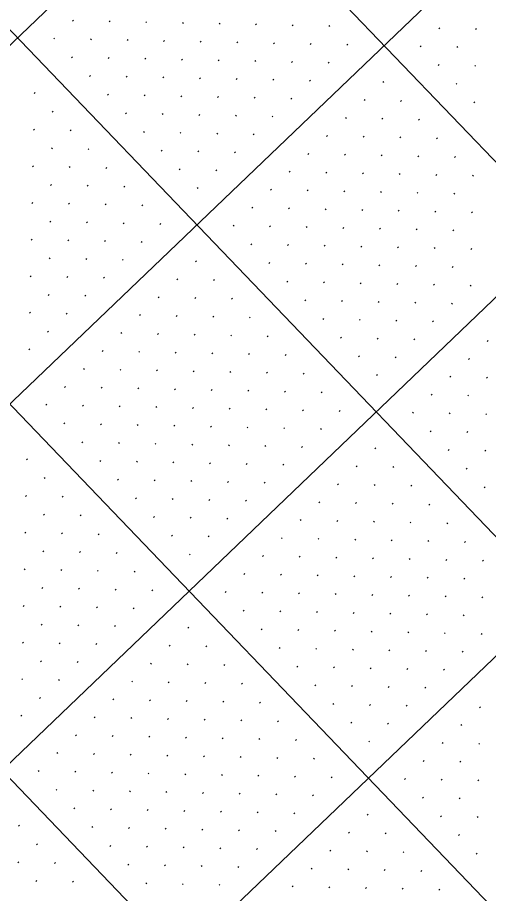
# Model space of a CAD drawing. Extents: x 2148987 to 2151117, y 142806 to 144993.
# Drawn here: x 2150016.8 to 2150107.6, y 144214.9 to 144384 of the extents above; entities that cross this region are included whole.
import ezdxf

# ---------------------------------------------------------------- set-up
doc = ezdxf.new("R2010")
doc.units = 0
doc.layers.add('PR_PIER_PH3', color=7, linetype='Continuous')
doc.layers.add('SHT_Profile_Grid_Minor', color=7, linetype='Continuous')

msp = doc.modelspace()

# ---------------------------------------------------------------- linework, layer by layer
at = {"layer": 'PR_PIER_PH3'}
for p, q in [((2150296.56, 144648.16), (2149159.43, 143558.42)), ((2150331.16, 144612.07), (2149194.02, 143522.32)), ((2150365.75, 144575.97), (2149228.62, 143486.22)), ((2150400.35, 144539.87), (2149263.21, 143450.12)), ((2149983.7, 144486.85), (2150329.49, 144126.02)), ((2149947.6, 144452.25), (2150293.55, 144091.26)), ((2149911.5, 144417.66), (2150233.24, 144081.93)), ((2149875.4, 144383.06), (2150197.14, 144047.34))]:
    msp.add_line(p, q, dxfattribs=at)
at = {"layer": 'SHT_Profile_Grid_Minor'}
for p, q in [((2150027.56, 144383.45), (2150027.38, 144383.27)), ((2150034.63, 144383.3), (2150034.45, 144383.12)), ((2150041.7, 144383.15), (2150041.52, 144382.97)), ((2150048.77, 144383), (2150048.59, 144382.82)), ((2150055.84, 144382.85), (2150055.66, 144382.67)), ((2150062.91, 144382.7), (2150062.73, 144382.52)), ((2150069.98, 144382.55), (2150069.8, 144382.37)), ((2150077.05, 144382.39), (2150076.87, 144382.22)), ((2150098.26, 144381.94), (2150098.07, 144381.77)), ((2150105.32, 144381.79), (2150105.14, 144381.62)), ((2150023.95, 144379.99), (2150023.77, 144379.82)), ((2150031.02, 144379.84), (2150030.84, 144379.66)), ((2150038.09, 144379.69), (2150037.91, 144379.51)), ((2150045.16, 144379.54), (2150044.98, 144379.36)), ((2150052.23, 144379.39), (2150052.05, 144379.21)), ((2150059.3, 144379.24), (2150059.12, 144379.06)), ((2150066.37, 144379.09), (2150066.19, 144378.91)), ((2150073.44, 144378.94), (2150073.26, 144378.76)), ((2150080.51, 144378.78), (2150080.33, 144378.61)), ((2150094.65, 144378.48), (2150094.46, 144378.31)), ((2150101.71, 144378.33), (2150101.53, 144378.16)), ((2150027.41, 144376.38), (2150027.23, 144376.21)), ((2150034.48, 144376.23), (2150034.3, 144376.05)), ((2150041.55, 144376.08), (2150041.37, 144375.9)), ((2150048.62, 144375.93), (2150048.44, 144375.75)), ((2150055.69, 144375.78), (2150055.51, 144375.6)), ((2150062.76, 144375.63), (2150062.58, 144375.45)), ((2150069.83, 144375.48), (2150069.65, 144375.3)), ((2150076.9, 144375.33), (2150076.72, 144375.15)), ((2150098.1, 144374.87), (2150097.92, 144374.7)), ((2150105.17, 144374.72), (2150104.99, 144374.55)), ((2150030.87, 144372.77), (2150030.69, 144372.6)), ((2150037.94, 144372.62), (2150037.76, 144372.45)), ((2150045.01, 144372.47), (2150044.83, 144372.29)), ((2150052.08, 144372.32), (2150051.9, 144372.14)), ((2150059.15, 144372.17), (2150058.97, 144371.99)), ((2150066.22, 144372.02), (2150066.04, 144371.84)), ((2150073.29, 144371.87), (2150073.11, 144371.69)), ((2150087.43, 144371.56), (2150087.24, 144371.39)), ((2150101.56, 144371.26), (2150101.38, 144371.09)), ((2150020.19, 144369.46), (2150020.01, 144369.29)), ((2150034.33, 144369.16), (2150034.15, 144368.99)), ((2150041.4, 144369.01), (2150041.22, 144368.84)), ((2150048.47, 144368.86), (2150048.29, 144368.68)), ((2150055.54, 144368.71), (2150055.36, 144368.53)), ((2150062.61, 144368.56), (2150062.43, 144368.38)), ((2150069.68, 144368.41), (2150069.5, 144368.23)), ((2150083.82, 144368.11), (2150083.63, 144367.93)), ((2150090.88, 144367.95), (2150090.7, 144367.78)), ((2150105.02, 144367.65), (2150104.84, 144367.48)), ((2150023.65, 144365.85), (2150023.47, 144365.68)), ((2150037.79, 144365.55), (2150037.61, 144365.38)), ((2150044.86, 144365.4), (2150044.68, 144365.23)), ((2150051.93, 144365.25), (2150051.75, 144365.07)), ((2150059, 144365.1), (2150058.82, 144364.92)), ((2150066.07, 144364.95), (2150065.89, 144364.77)), ((2150080.21, 144364.65), (2150080.03, 144364.47)), ((2150087.28, 144364.5), (2150087.09, 144364.32)), ((2150094.34, 144364.34), (2150094.16, 144364.17)), ((2150020.04, 144362.39), (2150019.86, 144362.22)), ((2150027.11, 144362.24), (2150026.93, 144362.07)), ((2150041.25, 144361.94), (2150041.07, 144361.77)), ((2150048.32, 144361.79), (2150048.14, 144361.62)), ((2150055.39, 144361.64), (2150055.21, 144361.46)), ((2150062.46, 144361.49), (2150062.28, 144361.31)), ((2150076.6, 144361.19), (2150076.42, 144361.01)), ((2150083.67, 144361.04), (2150083.48, 144360.86)), ((2150090.73, 144360.89), (2150090.55, 144360.71)), ((2150097.8, 144360.74), (2150097.62, 144360.56)), ((2150023.5, 144358.78), (2150023.32, 144358.61)), ((2150030.57, 144358.63), (2150030.39, 144358.46)), ((2150044.71, 144358.33), (2150044.53, 144358.16)), ((2150051.78, 144358.18), (2150051.6, 144358.01)), ((2150058.85, 144358.03), (2150058.67, 144357.85)), ((2150072.99, 144357.73), (2150072.81, 144357.55)), ((2150080.06, 144357.58), (2150079.87, 144357.4)), ((2150087.12, 144357.43), (2150086.94, 144357.25)), ((2150094.19, 144357.28), (2150094.01, 144357.1)), ((2150101.26, 144357.13), (2150101.08, 144356.95)), ((2150019.89, 144355.32), (2150019.71, 144355.15)), ((2150026.96, 144355.17), (2150026.78, 144355)), ((2150034.03, 144355.02), (2150033.85, 144354.85)), ((2150048.17, 144354.72), (2150047.99, 144354.55)), ((2150055.24, 144354.57), (2150055.06, 144354.4)), ((2150069.38, 144354.27), (2150069.2, 144354.09)), ((2150076.45, 144354.12), (2150076.26, 144353.94)), ((2150083.51, 144353.97), (2150083.33, 144353.79)), ((2150090.58, 144353.82), (2150090.4, 144353.64)), ((2150097.65, 144353.67), (2150097.47, 144353.49)), ((2150104.72, 144353.52), (2150104.54, 144353.34)), ((2150023.35, 144351.71), (2150023.17, 144351.54)), ((2150030.42, 144351.56), (2150030.24, 144351.39)), ((2150037.49, 144351.41), (2150037.31, 144351.24)), ((2150051.63, 144351.11), (2150051.45, 144350.94)), ((2150065.77, 144350.81), (2150065.59, 144350.63)), ((2150072.84, 144350.66), (2150072.65, 144350.48)), ((2150079.9, 144350.51), (2150079.72, 144350.33)), ((2150086.97, 144350.36), (2150086.79, 144350.18)), ((2150094.04, 144350.21), (2150093.86, 144350.03)), ((2150101.11, 144350.06), (2150100.93, 144349.88)), ((2150019.74, 144348.25), (2150019.56, 144348.08)), ((2150026.81, 144348.1), (2150026.63, 144347.93)), ((2150033.88, 144347.95), (2150033.7, 144347.78)), ((2150040.95, 144347.8), (2150040.77, 144347.63)), ((2150062.16, 144347.35), (2150061.98, 144347.18)), ((2150069.23, 144347.2), (2150069.04, 144347.02)), ((2150076.29, 144347.05), (2150076.11, 144346.87)), ((2150083.36, 144346.9), (2150083.18, 144346.72)), ((2150090.43, 144346.75), (2150090.25, 144346.57)), ((2150097.5, 144346.6), (2150097.32, 144346.42)), ((2150104.57, 144346.45), (2150104.39, 144346.27)), ((2150023.2, 144344.64), (2150023.02, 144344.47)), ((2150030.27, 144344.49), (2150030.09, 144344.32)), ((2150037.34, 144344.34), (2150037.16, 144344.17)), ((2150044.41, 144344.19), (2150044.23, 144344.02)), ((2150058.55, 144343.89), (2150058.37, 144343.72)), ((2150065.62, 144343.74), (2150065.43, 144343.57)), ((2150072.68, 144343.59), (2150072.5, 144343.41)), ((2150079.75, 144343.44), (2150079.57, 144343.26)), ((2150086.82, 144343.29), (2150086.64, 144343.11)), ((2150093.89, 144343.14), (2150093.71, 144342.96)), ((2150100.96, 144342.99), (2150100.78, 144342.81)), ((2150019.59, 144341.18), (2150019.41, 144341.01)), ((2150026.66, 144341.03), (2150026.48, 144340.86)), ((2150033.73, 144340.88), (2150033.55, 144340.71)), ((2150040.8, 144340.73), (2150040.62, 144340.56)), ((2150062.01, 144340.28), (2150061.82, 144340.11)), ((2150069.07, 144340.13), (2150068.89, 144339.96)), ((2150076.14, 144339.98), (2150075.96, 144339.81)), ((2150083.21, 144339.83), (2150083.03, 144339.65)), ((2150090.28, 144339.68), (2150090.1, 144339.5)), ((2150097.35, 144339.53), (2150097.17, 144339.35)), ((2150104.42, 144339.38), (2150104.24, 144339.2)), ((2150023.05, 144337.57), (2150022.87, 144337.4)), ((2150030.12, 144337.42), (2150029.94, 144337.25)), ((2150037.19, 144337.27), (2150037.01, 144337.1)), ((2150051.33, 144336.97), (2150051.15, 144336.8)), ((2150065.46, 144336.67), (2150065.28, 144336.5)), ((2150072.53, 144336.52), (2150072.35, 144336.35)), ((2150079.6, 144336.37), (2150079.42, 144336.2)), ((2150086.67, 144336.22), (2150086.49, 144336.04)), ((2150093.74, 144336.07), (2150093.56, 144335.89)), ((2150100.81, 144335.92), (2150100.63, 144335.74)), ((2150019.44, 144334.11), (2150019.26, 144333.94)), ((2150026.51, 144333.96), (2150026.33, 144333.79)), ((2150033.58, 144333.81), (2150033.4, 144333.64)), ((2150047.72, 144333.51), (2150047.54, 144333.34)), ((2150054.79, 144333.36), (2150054.6, 144333.19)), ((2150068.92, 144333.06), (2150068.74, 144332.89)), ((2150075.99, 144332.91), (2150075.81, 144332.74)), ((2150083.06, 144332.76), (2150082.88, 144332.59)), ((2150090.13, 144332.61), (2150089.95, 144332.43)), ((2150097.2, 144332.46), (2150097.02, 144332.28)), ((2150104.27, 144332.31), (2150104.09, 144332.13)), ((2150022.9, 144330.5), (2150022.72, 144330.33)), ((2150029.97, 144330.35), (2150029.79, 144330.18)), ((2150044.11, 144330.05), (2150043.93, 144329.88)), ((2150051.18, 144329.9), (2150050.99, 144329.73)), ((2150058.24, 144329.75), (2150058.06, 144329.58)), ((2150072.38, 144329.45), (2150072.2, 144329.28)), ((2150079.45, 144329.3), (2150079.27, 144329.13)), ((2150086.52, 144329.15), (2150086.34, 144328.98)), ((2150093.59, 144329), (2150093.41, 144328.82)), ((2150100.66, 144328.85), (2150100.48, 144328.67)), ((2150019.29, 144327.04), (2150019.11, 144326.87)), ((2150026.36, 144326.89), (2150026.18, 144326.72)), ((2150040.5, 144326.59), (2150040.32, 144326.42)), ((2150047.57, 144326.44), (2150047.39, 144326.27)), ((2150054.63, 144326.29), (2150054.45, 144326.12)), ((2150061.7, 144326.14), (2150061.52, 144325.97)), ((2150075.84, 144325.84), (2150075.66, 144325.67)), ((2150082.91, 144325.69), (2150082.73, 144325.52)), ((2150089.98, 144325.54), (2150089.8, 144325.37)), ((2150097.05, 144325.39), (2150096.87, 144325.21)), ((2150022.75, 144323.43), (2150022.57, 144323.26)), ((2150036.89, 144323.13), (2150036.71, 144322.96)), ((2150043.96, 144322.98), (2150043.78, 144322.81)), ((2150051.03, 144322.83), (2150050.84, 144322.66)), ((2150058.09, 144322.68), (2150057.91, 144322.51)), ((2150065.16, 144322.53), (2150064.98, 144322.36)), ((2150079.3, 144322.23), (2150079.12, 144322.06)), ((2150086.37, 144322.08), (2150086.19, 144321.91)), ((2150093.44, 144321.93), (2150093.26, 144321.76)), ((2150107.58, 144321.63), (2150107.4, 144321.45)), ((2150019.14, 144319.97), (2150018.96, 144319.8)), ((2150033.28, 144319.67), (2150033.1, 144319.5)), ((2150040.35, 144319.52), (2150040.17, 144319.35)), ((2150047.42, 144319.37), (2150047.23, 144319.2)), ((2150054.48, 144319.22), (2150054.3, 144319.05)), ((2150061.55, 144319.07), (2150061.37, 144318.9)), ((2150068.62, 144318.92), (2150068.44, 144318.75)), ((2150082.76, 144318.62), (2150082.58, 144318.45)), ((2150089.83, 144318.47), (2150089.65, 144318.3)), ((2150103.97, 144318.17), (2150103.79, 144317.99)), ((2150029.67, 144316.21), (2150029.49, 144316.04)), ((2150036.74, 144316.06), (2150036.56, 144315.89)), ((2150043.81, 144315.91), (2150043.62, 144315.74)), ((2150050.87, 144315.76), (2150050.69, 144315.59)), ((2150057.94, 144315.61), (2150057.76, 144315.44)), ((2150065.01, 144315.46), (2150064.83, 144315.29)), ((2150072.08, 144315.31), (2150071.9, 144315.14)), ((2150086.22, 144315.01), (2150086.04, 144314.84)), ((2150100.36, 144314.71), (2150100.18, 144314.54)), ((2150107.43, 144314.56), (2150107.25, 144314.38)), ((2150026.06, 144312.75), (2150025.88, 144312.58)), ((2150033.13, 144312.6), (2150032.95, 144312.43)), ((2150040.2, 144312.45), (2150040.01, 144312.28)), ((2150047.26, 144312.3), (2150047.08, 144312.13)), ((2150054.33, 144312.15), (2150054.15, 144311.98)), ((2150061.4, 144312), (2150061.22, 144311.83)), ((2150068.47, 144311.85), (2150068.29, 144311.68)), ((2150075.54, 144311.7), (2150075.36, 144311.53)), ((2150096.75, 144311.25), (2150096.57, 144311.08)), ((2150103.82, 144311.1), (2150103.64, 144310.93)), ((2150022.45, 144309.29), (2150022.27, 144309.12)), ((2150029.52, 144309.14), (2150029.34, 144308.97)), ((2150036.59, 144308.99), (2150036.4, 144308.82)), ((2150043.65, 144308.84), (2150043.47, 144308.67)), ((2150050.72, 144308.69), (2150050.54, 144308.52)), ((2150057.79, 144308.54), (2150057.61, 144308.37)), ((2150064.86, 144308.39), (2150064.68, 144308.22)), ((2150071.93, 144308.24), (2150071.75, 144308.07)), ((2150079, 144308.09), (2150078.82, 144307.92)), ((2150093.14, 144307.79), (2150092.96, 144307.62)), ((2150100.21, 144307.64), (2150100.03, 144307.47)), ((2150107.28, 144307.49), (2150107.1, 144307.32)), ((2150025.91, 144305.68), (2150025.73, 144305.51)), ((2150032.98, 144305.53), (2150032.79, 144305.36)), ((2150040.04, 144305.38), (2150039.86, 144305.21)), ((2150047.11, 144305.23), (2150046.93, 144305.06)), ((2150054.18, 144305.08), (2150054, 144304.91)), ((2150061.25, 144304.93), (2150061.07, 144304.76)), ((2150068.32, 144304.78), (2150068.14, 144304.61)), ((2150075.39, 144304.63), (2150075.21, 144304.46)), ((2150096.6, 144304.18), (2150096.42, 144304.01)), ((2150103.67, 144304.03), (2150103.49, 144303.86)), ((2150029.37, 144302.07), (2150029.18, 144301.9)), ((2150036.43, 144301.92), (2150036.25, 144301.75)), ((2150043.5, 144301.77), (2150043.32, 144301.6)), ((2150050.57, 144301.62), (2150050.39, 144301.45)), ((2150057.64, 144301.47), (2150057.46, 144301.3)), ((2150064.71, 144301.32), (2150064.53, 144301.15)), ((2150071.78, 144301.17), (2150071.6, 144301)), ((2150085.92, 144300.87), (2150085.74, 144300.7)), ((2150100.06, 144300.57), (2150099.88, 144300.4)), ((2150107.13, 144300.42), (2150106.95, 144300.25)), ((2150018.69, 144298.76), (2150018.51, 144298.59)), ((2150032.82, 144298.46), (2150032.64, 144298.29)), ((2150039.89, 144298.31), (2150039.71, 144298.14)), ((2150046.96, 144298.16), (2150046.78, 144297.99)), ((2150054.03, 144298.01), (2150053.85, 144297.84)), ((2150061.1, 144297.86), (2150060.92, 144297.69)), ((2150068.17, 144297.71), (2150067.99, 144297.54)), ((2150082.31, 144297.41), (2150082.13, 144297.24)), ((2150089.38, 144297.26), (2150089.2, 144297.09)), ((2150103.52, 144296.96), (2150103.34, 144296.79)), ((2150022.15, 144295.15), (2150021.96, 144294.98)), ((2150036.28, 144294.85), (2150036.1, 144294.68)), ((2150043.35, 144294.7), (2150043.17, 144294.53)), ((2150050.42, 144294.55), (2150050.24, 144294.38)), ((2150057.49, 144294.4), (2150057.31, 144294.23)), ((2150064.56, 144294.25), (2150064.38, 144294.08)), ((2150078.7, 144293.95), (2150078.52, 144293.78)), ((2150085.77, 144293.8), (2150085.59, 144293.63)), ((2150092.84, 144293.65), (2150092.66, 144293.48)), ((2150106.98, 144293.35), (2150106.8, 144293.18)), ((2150018.54, 144291.7), (2150018.35, 144291.52)), ((2150025.6, 144291.54), (2150025.42, 144291.37)), ((2150039.74, 144291.24), (2150039.56, 144291.07)), ((2150046.81, 144291.09), (2150046.63, 144290.92)), ((2150053.88, 144290.94), (2150053.7, 144290.77)), ((2150060.95, 144290.79), (2150060.77, 144290.62)), ((2150075.09, 144290.49), (2150074.91, 144290.32)), ((2150082.16, 144290.34), (2150081.98, 144290.17)), ((2150089.23, 144290.19), (2150089.05, 144290.02)), ((2150096.3, 144290.04), (2150096.12, 144289.87)), ((2150021.99, 144288.09), (2150021.81, 144287.91)), ((2150029.06, 144287.93), (2150028.88, 144287.76)), ((2150043.2, 144287.63), (2150043.02, 144287.46)), ((2150050.27, 144287.48), (2150050.09, 144287.31)), ((2150057.34, 144287.33), (2150057.16, 144287.16)), ((2150071.48, 144287.03), (2150071.3, 144286.86)), ((2150078.55, 144286.88), (2150078.37, 144286.71)), ((2150085.62, 144286.73), (2150085.44, 144286.56)), ((2150092.69, 144286.58), (2150092.51, 144286.41)), ((2150099.76, 144286.43), (2150099.58, 144286.26)), ((2150018.39, 144284.63), (2150018.2, 144284.45)), ((2150025.45, 144284.48), (2150025.27, 144284.3)), ((2150032.52, 144284.32), (2150032.34, 144284.15)), ((2150046.66, 144284.02), (2150046.48, 144283.85)), ((2150053.73, 144283.87), (2150053.55, 144283.7)), ((2150067.87, 144283.57), (2150067.69, 144283.4)), ((2150074.94, 144283.42), (2150074.76, 144283.25)), ((2150082.01, 144283.27), (2150081.83, 144283.1)), ((2150089.08, 144283.12), (2150088.9, 144282.95)), ((2150096.15, 144282.97), (2150095.97, 144282.8)), ((2150103.22, 144282.82), (2150103.04, 144282.65)), ((2150021.84, 144281.02), (2150021.66, 144280.84)), ((2150028.91, 144280.87), (2150028.73, 144280.69)), ((2150035.98, 144280.71), (2150035.8, 144280.54)), ((2150050.12, 144280.41), (2150049.94, 144280.24)), ((2150064.26, 144280.11), (2150064.08, 144279.94)), ((2150071.33, 144279.96), (2150071.15, 144279.79)), ((2150078.4, 144279.81), (2150078.22, 144279.64)), ((2150085.47, 144279.66), (2150085.29, 144279.49)), ((2150092.54, 144279.51), (2150092.36, 144279.34)), ((2150099.61, 144279.36), (2150099.43, 144279.19)), ((2150106.68, 144279.21), (2150106.5, 144279.04)), ((2150018.23, 144277.56), (2150018.05, 144277.38)), ((2150025.3, 144277.41), (2150025.12, 144277.23)), ((2150032.37, 144277.26), (2150032.19, 144277.08)), ((2150039.44, 144277.1), (2150039.26, 144276.93)), ((2150060.65, 144276.65), (2150060.47, 144276.48)), ((2150067.72, 144276.5), (2150067.54, 144276.33)), ((2150074.79, 144276.35), (2150074.61, 144276.18)), ((2150081.86, 144276.2), (2150081.68, 144276.03)), ((2150088.93, 144276.05), (2150088.75, 144275.88)), ((2150096, 144275.9), (2150095.82, 144275.73)), ((2150103.07, 144275.75), (2150102.89, 144275.58)), ((2150021.69, 144273.95), (2150021.51, 144273.77)), ((2150028.76, 144273.8), (2150028.58, 144273.62)), ((2150035.83, 144273.65), (2150035.65, 144273.47)), ((2150042.9, 144273.49), (2150042.72, 144273.32)), ((2150057.04, 144273.19), (2150056.86, 144273.02)), ((2150064.11, 144273.04), (2150063.93, 144272.87)), ((2150071.18, 144272.89), (2150071, 144272.72)), ((2150078.25, 144272.74), (2150078.07, 144272.57)), ((2150085.32, 144272.59), (2150085.14, 144272.42)), ((2150092.39, 144272.44), (2150092.21, 144272.27)), ((2150099.46, 144272.29), (2150099.28, 144272.12)), ((2150106.53, 144272.14), (2150106.35, 144271.97)), ((2150018.08, 144270.49), (2150017.9, 144270.31)), ((2150025.15, 144270.34), (2150024.97, 144270.16)), ((2150032.22, 144270.19), (2150032.04, 144270.01)), ((2150039.29, 144270.04), (2150039.11, 144269.86)), ((2150060.5, 144269.58), (2150060.32, 144269.41)), ((2150067.57, 144269.43), (2150067.39, 144269.26)), ((2150074.64, 144269.28), (2150074.46, 144269.11)), ((2150081.71, 144269.13), (2150081.53, 144268.96)), ((2150088.78, 144268.98), (2150088.6, 144268.81)), ((2150095.85, 144268.83), (2150095.67, 144268.66)), ((2150102.92, 144268.68), (2150102.74, 144268.51)), ((2150021.54, 144266.88), (2150021.36, 144266.7)), ((2150028.61, 144266.73), (2150028.43, 144266.55)), ((2150035.68, 144266.58), (2150035.5, 144266.4)), ((2150049.82, 144266.28), (2150049.64, 144266.1)), ((2150063.96, 144265.97), (2150063.78, 144265.8)), ((2150071.03, 144265.82), (2150070.85, 144265.65)), ((2150078.1, 144265.67), (2150077.92, 144265.5)), ((2150085.17, 144265.52), (2150084.99, 144265.35)), ((2150092.24, 144265.37), (2150092.06, 144265.2)), ((2150099.31, 144265.22), (2150099.13, 144265.05)), ((2150106.38, 144265.07), (2150106.2, 144264.9)), ((2150017.93, 144263.42), (2150017.75, 144263.24)), ((2150025, 144263.27), (2150024.82, 144263.09)), ((2150032.07, 144263.12), (2150031.89, 144262.94)), ((2150046.21, 144262.82), (2150046.03, 144262.64)), ((2150053.28, 144262.67), (2150053.1, 144262.49)), ((2150067.42, 144262.36), (2150067.24, 144262.19)), ((2150074.49, 144262.21), (2150074.31, 144262.04)), ((2150081.56, 144262.06), (2150081.38, 144261.89)), ((2150088.63, 144261.91), (2150088.45, 144261.74)), ((2150095.7, 144261.76), (2150095.52, 144261.59)), ((2150102.77, 144261.61), (2150102.59, 144261.44)), ((2150021.39, 144259.81), (2150021.21, 144259.63)), ((2150028.46, 144259.66), (2150028.28, 144259.48)), ((2150042.6, 144259.36), (2150042.42, 144259.18)), ((2150049.67, 144259.21), (2150049.49, 144259.03)), ((2150056.74, 144259.06), (2150056.56, 144258.88)), ((2150070.88, 144258.75), (2150070.7, 144258.58)), ((2150077.95, 144258.6), (2150077.77, 144258.43)), ((2150085.02, 144258.45), (2150084.84, 144258.28)), ((2150092.09, 144258.3), (2150091.91, 144258.13)), ((2150099.16, 144258.15), (2150098.98, 144257.98)), ((2150017.78, 144256.35), (2150017.6, 144256.17)), ((2150024.85, 144256.2), (2150024.67, 144256.02)), ((2150038.99, 144255.9), (2150038.81, 144255.72)), ((2150046.06, 144255.75), (2150045.88, 144255.57)), ((2150053.13, 144255.6), (2150052.95, 144255.42)), ((2150060.2, 144255.45), (2150060.02, 144255.27)), ((2150074.34, 144255.14), (2150074.16, 144254.97)), ((2150081.41, 144254.99), (2150081.23, 144254.82)), ((2150088.48, 144254.84), (2150088.3, 144254.67)), ((2150095.55, 144254.69), (2150095.37, 144254.52)), ((2150021.24, 144252.74), (2150021.06, 144252.56)), ((2150035.38, 144252.44), (2150035.2, 144252.26)), ((2150042.45, 144252.29), (2150042.27, 144252.11)), ((2150049.52, 144252.14), (2150049.34, 144251.96)), ((2150056.59, 144251.99), (2150056.41, 144251.81)), ((2150063.66, 144251.84), (2150063.48, 144251.66)), ((2150077.8, 144251.53), (2150077.62, 144251.36)), ((2150084.87, 144251.38), (2150084.69, 144251.21)), ((2150091.94, 144251.23), (2150091.76, 144251.06)), ((2150106.08, 144250.93), (2150105.9, 144250.76)), ((2150017.63, 144249.28), (2150017.45, 144249.11)), ((2150031.77, 144248.98), (2150031.59, 144248.8)), ((2150038.84, 144248.83), (2150038.66, 144248.65)), ((2150045.91, 144248.68), (2150045.73, 144248.5)), ((2150052.98, 144248.53), (2150052.8, 144248.35)), ((2150060.05, 144248.38), (2150059.87, 144248.2)), ((2150067.12, 144248.23), (2150066.94, 144248.05)), ((2150081.26, 144247.92), (2150081.08, 144247.75)), ((2150088.33, 144247.77), (2150088.15, 144247.6)), ((2150102.47, 144247.47), (2150102.29, 144247.3)), ((2150028.16, 144245.52), (2150027.98, 144245.35)), ((2150035.23, 144245.37), (2150035.05, 144245.19)), ((2150042.3, 144245.22), (2150042.12, 144245.04)), ((2150049.37, 144245.07), (2150049.19, 144244.89)), ((2150056.44, 144244.92), (2150056.26, 144244.74)), ((2150063.51, 144244.77), (2150063.33, 144244.59)), ((2150070.58, 144244.62), (2150070.4, 144244.44)), ((2150084.72, 144244.31), (2150084.54, 144244.14)), ((2150098.86, 144244.01), (2150098.68, 144243.84)), ((2150105.93, 144243.86), (2150105.75, 144243.69)), ((2150024.55, 144242.06), (2150024.37, 144241.89)), ((2150031.62, 144241.91), (2150031.44, 144241.74)), ((2150038.69, 144241.76), (2150038.51, 144241.58)), ((2150045.76, 144241.61), (2150045.58, 144241.43)), ((2150052.83, 144241.46), (2150052.65, 144241.28)), ((2150059.9, 144241.31), (2150059.72, 144241.13)), ((2150066.97, 144241.16), (2150066.79, 144240.98)), ((2150074.04, 144241.01), (2150073.86, 144240.83)), ((2150095.25, 144240.55), (2150095.07, 144240.38)), ((2150102.32, 144240.4), (2150102.14, 144240.23)), ((2150020.94, 144238.6), (2150020.76, 144238.43)), ((2150028.01, 144238.45), (2150027.83, 144238.28)), ((2150035.08, 144238.3), (2150034.9, 144238.13)), ((2150042.15, 144238.15), (2150041.97, 144237.97)), ((2150049.22, 144238), (2150049.04, 144237.82)), ((2150056.29, 144237.85), (2150056.11, 144237.67)), ((2150063.36, 144237.7), (2150063.18, 144237.52)), ((2150070.43, 144237.55), (2150070.25, 144237.37)), ((2150077.5, 144237.4), (2150077.32, 144237.22)), ((2150091.64, 144237.09), (2150091.46, 144236.92)), ((2150098.71, 144236.94), (2150098.53, 144236.77)), ((2150105.78, 144236.79), (2150105.6, 144236.62)), ((2150024.4, 144234.99), (2150024.22, 144234.82)), ((2150031.47, 144234.84), (2150031.29, 144234.67)), ((2150038.54, 144234.69), (2150038.36, 144234.52)), ((2150045.61, 144234.54), (2150045.43, 144234.36)), ((2150052.68, 144234.39), (2150052.5, 144234.21)), ((2150059.75, 144234.24), (2150059.57, 144234.06)), ((2150066.82, 144234.09), (2150066.64, 144233.91)), ((2150073.89, 144233.94), (2150073.71, 144233.76)), ((2150095.1, 144233.48), (2150094.92, 144233.31)), ((2150102.17, 144233.33), (2150101.99, 144233.16)), ((2150027.86, 144231.38), (2150027.68, 144231.21)), ((2150034.93, 144231.23), (2150034.75, 144231.06)), ((2150042, 144231.08), (2150041.82, 144230.91)), ((2150049.07, 144230.93), (2150048.89, 144230.75)), ((2150056.14, 144230.78), (2150055.96, 144230.6)), ((2150063.21, 144230.63), (2150063.03, 144230.45)), ((2150070.28, 144230.48), (2150070.1, 144230.3)), ((2150084.42, 144230.18), (2150084.24, 144230)), ((2150098.56, 144229.87), (2150098.38, 144229.7)), ((2150105.63, 144229.72), (2150105.44, 144229.55)), ((2150017.18, 144228.07), (2150017, 144227.9)), ((2150031.32, 144227.77), (2150031.14, 144227.6)), ((2150038.39, 144227.62), (2150038.21, 144227.45)), ((2150045.46, 144227.47), (2150045.28, 144227.3)), ((2150052.53, 144227.32), (2150052.35, 144227.14)), ((2150059.6, 144227.17), (2150059.42, 144226.99)), ((2150066.67, 144227.02), (2150066.49, 144226.84)), ((2150080.81, 144226.72), (2150080.63, 144226.54)), ((2150087.88, 144226.57), (2150087.7, 144226.39)), ((2150102.02, 144226.26), (2150101.83, 144226.09)), ((2150020.64, 144224.46), (2150020.46, 144224.29)), ((2150034.78, 144224.16), (2150034.6, 144223.99)), ((2150041.85, 144224.01), (2150041.67, 144223.84)), ((2150048.92, 144223.86), (2150048.74, 144223.69)), ((2150055.99, 144223.71), (2150055.81, 144223.53)), ((2150063.06, 144223.56), (2150062.88, 144223.38)), ((2150077.2, 144223.26), (2150077.02, 144223.08)), ((2150084.27, 144223.11), (2150084.09, 144222.93)), ((2150091.34, 144222.96), (2150091.16, 144222.78)), ((2150105.47, 144222.65), (2150105.29, 144222.48)), ((2150017.03, 144221), (2150016.85, 144220.83)), ((2150024.1, 144220.85), (2150023.92, 144220.68)), ((2150038.24, 144220.55), (2150038.06, 144220.38)), ((2150045.31, 144220.4), (2150045.13, 144220.23)), ((2150052.38, 144220.25), (2150052.2, 144220.08)), ((2150059.45, 144220.1), (2150059.27, 144219.92)), ((2150073.59, 144219.8), (2150073.41, 144219.62)), ((2150080.66, 144219.65), (2150080.48, 144219.47)), ((2150087.73, 144219.5), (2150087.55, 144219.32)), ((2150094.8, 144219.35), (2150094.61, 144219.17)), ((2150020.49, 144217.39), (2150020.31, 144217.22)), ((2150027.56, 144217.24), (2150027.38, 144217.07)), ((2150041.7, 144216.94), (2150041.52, 144216.77)), ((2150048.77, 144216.79), (2150048.59, 144216.62)), ((2150055.84, 144216.64), (2150055.66, 144216.47)), ((2150069.98, 144216.34), (2150069.8, 144216.16)), ((2150077.05, 144216.19), (2150076.87, 144216.01)), ((2150084.12, 144216.04), (2150083.94, 144215.86)), ((2150091.19, 144215.89), (2150091, 144215.71)), ((2150098.25, 144215.74), (2150098.07, 144215.56))]:
    msp.add_line(p, q, dxfattribs=at)

doc.saveas('drawing.dxf')
